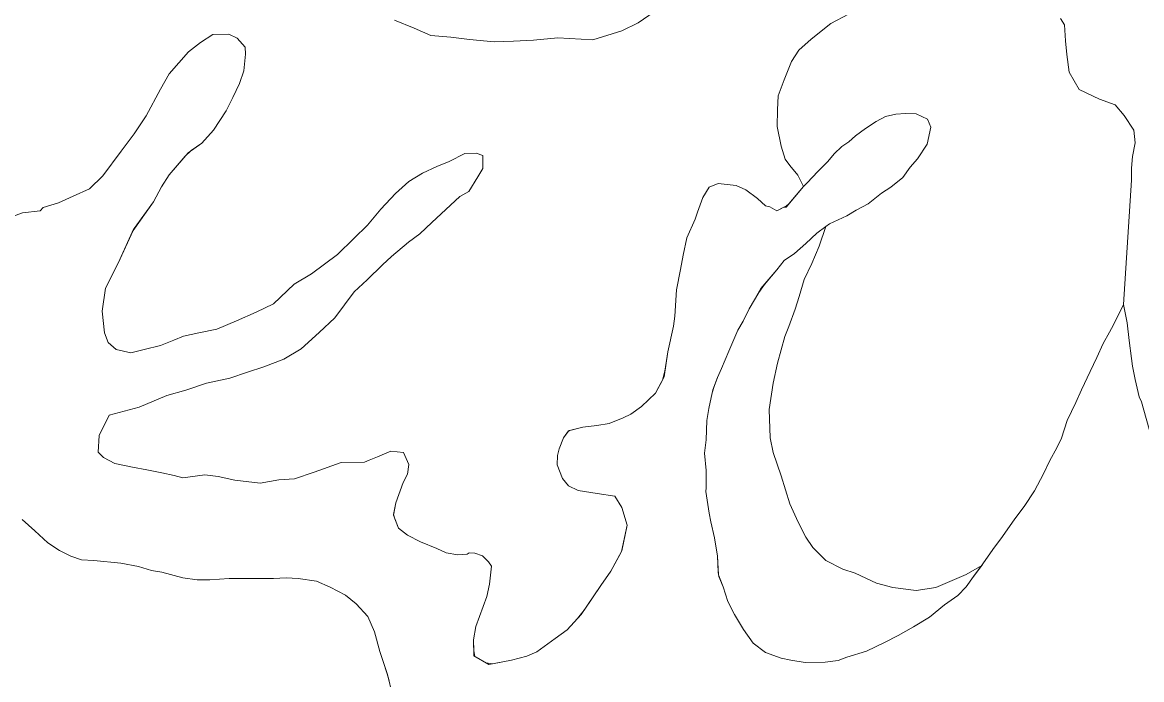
# Model space of a CAD drawing. Extents: x 553962 to 842807, y 8883888 to 9032388.
# Drawn here: x 674180 to 677375, y 8952128 to 8954004 of the extents above; entities that cross this region are included whole.
import ezdxf

# ---------------------------------------------------------------- set-up
doc = ezdxf.new("R2010")
doc.units = 0
doc.header["$LTSCALE"] = 160
for name, color, linetype, lineweight in [('21', 7, 'Continuous', 25), ('27', 7, 'Continuous', 90), ('4', 7, 'Continuous', 13)]:
    doc.layers.add(name, color=color, linetype=linetype, lineweight=lineweight)

msp = doc.modelspace()

# ---------------------------------------------------------------- linework, layer by layer
at = {"layer": '21'}
msp.add_spline([(665209.5, 8949437.1), (665261.8, 8949907.3), (665888.8, 8950560.5), (666750.9, 8951187.5), (667665.3, 8951814.5), (668344.5, 8952363.1), (668788.7, 8952911.7), (669180.6, 8953564.9), (669154.4, 8954270.2), (669755.3, 8954662.1), (670486.8, 8955027.9), (671218.3, 8955785.5), (671166.1, 8956360.3), (671531.8, 8956726), (671479.6, 8956987.3), (670957.1, 8957405.3), (670695.8, 8957849.4), (671139.9, 8958502.5), (671845.3, 8959207.9), (672394, 8958789.9), (673047.1, 8959234), (673465.1, 8959834.9), (673177.7, 8960461.9), (673987.6, 8960749.3), (675163.2, 8960879.9), (676103.7, 8960906.1), (677253.2, 8961428.6), (677697.4, 8961559.2), (678115.4, 8962133.9), (678611.8, 8962369.1), (678820.8, 8962919.9), (679291, 8963704.1), (679918, 8964226.8), (679944.1, 8964697.3), (679709, 8965272.3), (679291, 8966004.2), (678115.4, 8966945.2)], degree=3, dxfattribs=at)
at = {"layer": '27'}
msp.add_spline([(637260.6, 8972975.8), (641524.5, 8971056.2), (652526.1, 8965412.7), (653164.3, 8965062.8), (670790.5, 8953770.1), (686194, 8943929.9), (696283.3, 8937647.1)], degree=3, dxfattribs=at)
at = {"layer": '4'}
for points in [[(676016.4, 8954056.8), (675937.1, 8954002.5), (675890.6, 8953980.1), (675808.5, 8953953.8), (675708.5, 8953959.8), (675638.5, 8953953.4), (675581.3, 8953950.3), (675526.7, 8953948.5), (675455.9, 8953954.8), (675402.8, 8953961.7), (675345.9, 8953966.2), (675298.4, 8953987), (675242.2, 8954010.5)], [(676016.4, 8954056.8), (675937.1, 8954002.5), (675890.6, 8953980.1), (675808.5, 8953953.8), (675708.5, 8953959.8), (675638.5, 8953953.4), (675581.3, 8953950.3), (675526.7, 8953948.5), (675455.9, 8953954.8), (675402.8, 8953961.7), (675345.9, 8953966.2), (675298.4, 8953987), (675242.2, 8954010.5)], [(676245.1, 8953526.1), (676278.5, 8953500.8), (676300.6, 8953479.7), (676313.1, 8953476.8), (676333.1, 8953465.9), (676360.8, 8953480.2), (676368, 8953486.2), (676409.1, 8953535.6), (676393.7, 8953567.8), (676370.6, 8953595.3), (676357.3, 8953613.5), (676345.9, 8953650.7), (676333.9, 8953706.9), (676335.6, 8953753.8), (676337, 8953794.3), (676353.8, 8953839.4), (676374.7, 8953892), (676396.1, 8953924.2), (676431.5, 8953955.9), (676487.6, 8954000.9), (676538, 8954027)], [(676692.9, 8953561.1), (676658.9, 8953533.1), (676631.7, 8953516.3), (676593.8, 8953485.9), (676560.2, 8953468.1), (676533, 8953451.3), (676484, 8953428.9), (676473.4, 8953421.2), (676453.8, 8953365.2), (676433, 8953315.2), (676411.2, 8953270.3), (676396.8, 8953221.4), (676385.3, 8953185), (676367.1, 8953136.1), (676356, 8953107.3), (676335.5, 8953030.7), (676323.3, 8952974), (676311.8, 8952898.3), (676314.1, 8952818.3), (676322.7, 8952776.1), (676345.7, 8952709.4), (676370.8, 8952629.8), (676394.4, 8952577), (676415.7, 8952534.4), (676436.2, 8952504.5), (676473, 8952467.6), (676521.6, 8952443.1), (676556.7, 8952431.7), (676617.9, 8952402.9), (676664.4, 8952391.1), (676731.3, 8952382.4), (676787.4, 8952390.6), (676833.8, 8952410.5), (676873.7, 8952428.2), (676918, 8952453.6), (676923.1, 8952460.7), (676949.8, 8952499.1), (676977.8, 8952536.1), (677012.5, 8952586.9), (677039.1, 8952621.5), (677068.6, 8952666.2), (677094.4, 8952714.7), (677112.3, 8952753.4), (677132.6, 8952789.5), (677146.2, 8952816.9), (677162, 8952867.1), (677186.6, 8952918.3), (677203.1, 8952954.5), (677227.8, 8953006.9), (677246.9, 8953046.8), (677264.8, 8953086.8), (677282.5, 8953119.1), (677294.6, 8953140.3), (677323.3, 8953198.9), (677346, 8953553.3), (677345.9, 8953587.6), (677348.3, 8953620.5), (677356, 8953659.5), (677352.3, 8953696.4), (677324.6, 8953738), (677299, 8953768.1), (677253.9, 8953784.9), (677196.5, 8953812.3), (677167.8, 8953861.5), (677160.7, 8953912.5), (677157, 8953950.7), (677154.8, 8953996.5), (677142.7, 8954014.6)], [(676538, 8954027), (676487.6, 8954000.9), (676431.5, 8953955.9), (676396.1, 8953924.2), (676374.7, 8953892), (676353.8, 8953839.4), (676337, 8953794.3), (676335.6, 8953753.8), (676333.9, 8953706.9), (676345.9, 8953650.7), (676357.3, 8953613.5), (676370.6, 8953595.3), (676393.7, 8953567.8), (676409.1, 8953535.6), (676419.6, 8953545.3), (676449.9, 8953578.5), (676478.8, 8953606.7), (676497.4, 8953628.8)], [(677402.6, 8952819.3), (677374.4, 8952920.5), (677367.3, 8952934.7), (677356.4, 8952984.6), (677348.8, 8953022.9), (677345.8, 8953044.6), (677338.7, 8953095.6), (677332.9, 8953146.5), (677323.3, 8953198.9), (677346, 8953553.3), (677345.9, 8953587.6), (677348.3, 8953620.5), (677356, 8953659.5), (677352.3, 8953696.4), (677324.6, 8953738), (677299, 8953768.1), (677253.9, 8953784.9), (677196.5, 8953812.3), (677167.8, 8953861.5), (677160.7, 8953912.5), (677157, 8953950.7), (677154.8, 8953996.5), (677142.7, 8954014.6)], [(674136.3, 8953444.3), (674180, 8953460.5), (674230.9, 8953466.3), (674238.8, 8953474.9), (674282.5, 8953488.6), (674325, 8953507.4), (674371.4, 8953528.6), (674409.5, 8953565.3), (674461.5, 8953635.8), (674498.7, 8953685.3), (674533.5, 8953737.3), (674574.3, 8953813.3), (674598.6, 8953856.8), (674654.1, 8953919.6), (674688.1, 8953946.3), (674723.1, 8953969.2), (674768.8, 8953970.1), (674792.5, 8953959.1), (674815.7, 8953932.9), (674816.3, 8953912.6), (674812.1, 8953865.8), (674799.4, 8953829.5), (674780.2, 8953789.5), (674761.1, 8953750.9), (674724.9, 8953696.3), (674691.9, 8953659.4), (674662, 8953637.7), (674644.9, 8953621.8), (674598.6, 8953568.8), (674577.1, 8953534.1), (674554.1, 8953491.8), (674495.7, 8953409.9), (674452.8, 8953316.4), (674417.3, 8953245.4), (674407.3, 8953179.8), (674414, 8953117.4), (674424.5, 8953090.3), (674447.9, 8953070.5), (674489.4, 8953060.2), (674527.8, 8953070.2), (674573.9, 8953081.3), (674612.5, 8953096.4), (674639.5, 8953108.2), (674683, 8953118), (674735.3, 8953127.6), (674790.8, 8953152.3), (674847.5, 8953177), (674896.5, 8953200.6), (674955.6, 8953256.9), (675004.8, 8953285.6), (675079.1, 8953341.3), (675126.3, 8953386.6), (675164.5, 8953424.6), (675202.8, 8953470.2), (675245, 8953515.6), (675283, 8953549.8), (675321.9, 8953573.8), (675363.2, 8953592.7), (675398, 8953606.7), (675443.1, 8953629.2), (675474.9, 8953630.6), (675493.7, 8953623.6), (675493.7, 8953586.8), (675480.1, 8953563.2), (675454.6, 8953520.9), (675428.7, 8953506.6), (675348.7, 8953432.1), (675314.6, 8953400.3), (675282, 8953376.1), (675233.6, 8953335.9), (675207.4, 8953311.4), (675164, 8953268.6), (675127.3, 8953234.3), (675071.4, 8953160.2), (675026.8, 8953118.6), (674975.7, 8953072.2), (674926.4, 8953042.2), (674868.6, 8953020.2), (674822.4, 8953005.3)], [(675253.3, 8952560.1), (675239.1, 8952596.7), (675245.7, 8952632.6), (675266.7, 8952690.3), (675279, 8952713.9), (675282.5, 8952741.7), (675267.2, 8952776.5), (675231.8, 8952780.3), (675193.2, 8952763.9), (675170, 8952754.6), (675155.9, 8952748.7), (675089.9, 8952747.2), (675012.8, 8952719.5), (674956.3, 8952701.2), (674911.8, 8952697.7), (674858.2, 8952688.2), (674786.2, 8952697), (674738.3, 8952707.6), (674700.4, 8952712.7), (674638, 8952703.5), (674612.8, 8952710.7), (674577.6, 8952718.3), (674534.7, 8952726.2), (674494.4, 8952733.9), (674444, 8952744.6), (674411.7, 8952762.2), (674395.7, 8952776.7), (674398.7, 8952824.8), (674427.3, 8952882.2), (674513.1, 8952905.8), (674591.7, 8952938.6), (674646.8, 8952954.4), (674705.8, 8952973.9), (674772.3, 8952988), (674822.4, 8953005.3), (674868.6, 8953020.2), (674926.4, 8953042.2), (674975.7, 8953072.2), (675026.8, 8953118.6), (675071.4, 8953160.2), (675127.3, 8953234.3), (675164, 8953268.6), (675207.4, 8953311.4), (675233.6, 8953335.9), (675282, 8953376.1), (675314.6, 8953400.3), (675348.7, 8953432.1), (675428.7, 8953506.6), (675454.6, 8953520.9), (675480.1, 8953563.2), (675493.7, 8953586.8), (675493.7, 8953623.6), (675474.9, 8953630.6), (675443.1, 8953629.2), (675398, 8953606.7), (675363.2, 8953592.7), (675321.9, 8953573.8), (675283, 8953549.8), (675245, 8953515.6), (675202.8, 8953470.2), (675164.5, 8953424.6), (675126.3, 8953386.6), (675079.1, 8953341.3), (675004.8, 8953285.6), (674955.6, 8953256.9), (674896.5, 8953200.6), (674847.5, 8953177), (674790.8, 8953152.3), (674735.3, 8953127.6), (674683, 8953118), (674639.5, 8953108.2), (674612.5, 8953096.4), (674573.9, 8953081.3), (674527.8, 8953070.2), (674489.4, 8953060.2), (674447.9, 8953070.5), (674424.5, 8953090.3), (674414, 8953117.4), (674407.3, 8953179.8), (674417.3, 8953245.4), (674452.8, 8953316.4), (674498.1, 8953415.1), (674499.3, 8953415), (674554.1, 8953491.8), (674577.1, 8953534.1), (674598.6, 8953568.8), (674653.3, 8953631.3), (674691.9, 8953659.4), (674724.9, 8953696.3), (674761.1, 8953750.9), (674780.2, 8953789.5), (674799.4, 8953829.5), (674812.1, 8953865.8), (674816.3, 8953912.6), (674815.7, 8953932.9), (674792.5, 8953959.1), (674768.8, 8953970.1), (674723.1, 8953969.2), (674688.1, 8953946.3), (674654.1, 8953919.6), (674598.6, 8953856.8)], [(674598.6, 8953856.8), (674574.3, 8953813.3), (674533.5, 8953737.3), (674498.7, 8953685.3), (674461.5, 8953635.8), (674409.5, 8953565.3), (674371.4, 8953528.6), (674325, 8953507.4), (674282.5, 8953488.6), (674238.8, 8953474.9), (674230.9, 8953466.3), (674180, 8953460.5), (674136.3, 8953444.3)], [(676287.8, 8953243.7), (676333.5, 8953297.2), (676354.7, 8953324.3), (676383.3, 8953343.6), (676416, 8953372.9), (676447.5, 8953402.3), (676473.4, 8953421.2), (676484, 8953428.9), (676533, 8953451.3), (676560.2, 8953468.1), (676593.8, 8953485.9), (676631.7, 8953516.3), (676658.9, 8953533.1), (676692.9, 8953561.1), (676714.2, 8953590.8), (676735.3, 8953614.1), (676762.2, 8953656.3), (676772.8, 8953704.2), (676763.4, 8953727.3), (676731, 8953742.4), (676700.6, 8953743.5), (676672.6, 8953741.9), (676643.2, 8953735.4), (676617.3, 8953721.1), (676586.2, 8953700.6), (676557.5, 8953680), (676539.2, 8953662.9), (676518.4, 8953649.7), (676497.4, 8953628.8), (676478.8, 8953606.7), (676449.9, 8953578.5), (676419.6, 8953545.3), (676409.1, 8953535.6), (676359.8, 8953476.4), (676353.7, 8953476.6), (676333.1, 8953465.9), (676313.1, 8953476.8), (676300.6, 8953479.7), (676278.5, 8953500.8), (676245.1, 8953526.1), (676217.6, 8953538.5), (676165.8, 8953544.1), (676140.1, 8953533.6), (676122.5, 8953503.8), (676107.1, 8953462.5), (676100.1, 8953442.4), (676076.6, 8953388.7), (676066, 8953339.6), (676058.2, 8953298), (676047.3, 8953240), (676042.1, 8953165.3), (676038.5, 8953136.3), (676022, 8953063.3), (676011.4, 8952992.3), (675987.4, 8952945.2), (675946.8, 8952907.4), (675916.8, 8952885.6), (675894.9, 8952874.9), (675855, 8952858.6), (675819.3, 8952853.5), (675779.8, 8952848.5), (675741.3, 8952838.5), (675737.5, 8952836.1), (675724.1, 8952817.5), (675711.6, 8952786.2), (675707.1, 8952767.4), (675706.2, 8952740.8), (675721.3, 8952702.2), (675738.3, 8952681.3), (675765.8, 8952667.6), (675820, 8952659.4), (675870.5, 8952651.2), (675890.9, 8952618.8), (675905.7, 8952568.8), (675890, 8952493.8), (675859.2, 8952437.2), (675831.1, 8952396.4), (675774.7, 8952313.8), (675735.3, 8952270.3), (675700.2, 8952244.9), (675648.1, 8952207.4), (675619.7, 8952194.5), (675576.2, 8952183.3), (675511.4, 8952170.7), (675468.1, 8952195.2), (675467.9, 8952241.7), (675474.3, 8952279.5), (675505.2, 8952364.7), (675512.8, 8952400), (675518.4, 8952451.8), (675509.9, 8952463.5), (675492.8, 8952480.6), (675471.5, 8952489), (675455, 8952489.5), (675449.8, 8952485.9), (675423.1, 8952484.3), (675389.1, 8952489.3), (675362.8, 8952501.7), (675316.6, 8952521), (675279.2, 8952540.1), (675253.3, 8952560.1)], [(676497.4, 8953628.8), (676518.4, 8953649.7), (676539.2, 8953662.9), (676557.5, 8953680), (676586.2, 8953700.6), (676617.3, 8953721.1), (676643.2, 8953735.4), (676672.6, 8953741.9), (676700.6, 8953743.5), (676731, 8953742.4), (676763.4, 8953727.3), (676772.8, 8953704.2), (676762.2, 8953656.3), (676735.3, 8953614.1), (676714.2, 8953590.8), (676692.9, 8953561.1)], [(674822.4, 8953005.3), (674772.3, 8952988), (674705.8, 8952973.9), (674646.8, 8952954.4), (674591.7, 8952938.6), (674513.1, 8952905.8), (674427.3, 8952882.2), (674398.7, 8952824.8), (674395.7, 8952776.7), (674411.7, 8952762.2), (674444, 8952744.6), (674494.4, 8952733.9), (674534.7, 8952726.2), (674577.6, 8952718.3), (674612.8, 8952710.7), (674638, 8952703.5), (674700.4, 8952712.7), (674738.3, 8952707.6), (674786.2, 8952697), (674858.2, 8952688.2), (674911.8, 8952697.7), (674956.3, 8952701.2), (675012.8, 8952719.5), (675089.9, 8952747.2), (675155.9, 8952748.7), (675170, 8952754.6), (675193.2, 8952763.9), (675231.8, 8952780.3), (675267.2, 8952776.5), (675282.5, 8952741.7), (675279, 8952713.9), (675266.7, 8952690.3), (675245.7, 8952632.6), (675239.4, 8952598.6), (675242.8, 8952587.1), (675253.3, 8952560.1), (675279.2, 8952540.1), (675316.6, 8952521), (675362.8, 8952501.7), (675389.1, 8952489.3), (675423.1, 8952484.3), (675449.8, 8952485.9), (675455, 8952489.5), (675471.5, 8952489), (675492.8, 8952480.6), (675509.9, 8952463.5), (675518.4, 8952451.8), (675512.8, 8952400), (675505.2, 8952364.7), (675474.3, 8952279.5), (675467.9, 8952241.7), (675468, 8952210), (675471.2, 8952193.4), (675502.3, 8952175.8), (675521.3, 8952172.6), (675576.2, 8952183.3), (675619.7, 8952194.5), (675648.1, 8952207.4), (675700.2, 8952244.9), (675735.3, 8952270.3), (675764.3, 8952302.3), (675782.9, 8952325.8), (675831.1, 8952396.4), (675859.2, 8952437.2), (675882.2, 8952479.6), (675890.4, 8952495.8), (675905.7, 8952568.8), (675890.9, 8952618.8), (675870.5, 8952651.2), (675820, 8952659.4), (675765.8, 8952667.6), (675738.3, 8952681.3), (675721.3, 8952702.2), (675706.2, 8952740.8), (675707.1, 8952767.4), (675711.6, 8952786.2), (675724.1, 8952817.5), (675738.7, 8952837.8), (675779.8, 8952848.5), (675819.3, 8952853.5), (675855, 8952858.6), (675894.9, 8952874.9), (675916.8, 8952885.6), (675946.8, 8952907.4), (675987.4, 8952945.2), (676006.5, 8952982.6), (676013.7, 8953007.8), (676022, 8953063.3), (676038.5, 8953136.3), (676042.1, 8953165.3), (676047.3, 8953240), (676058.2, 8953298), (676066, 8953339.6), (676076.6, 8953388.7), (676100.1, 8953442.4), (676107.1, 8953462.5), (676122.5, 8953503.8), (676140.1, 8953533.6), (676165.8, 8953544.1), (676217.6, 8953538.5), (676245.1, 8953526.1)], [(677402.6, 8952819.3), (677374.4, 8952920.5), (677367.3, 8952934.7), (677356.4, 8952984.6), (677348.8, 8953022.9), (677345.8, 8953044.6), (677338.7, 8953095.6), (677332.9, 8953146.5), (677323.3, 8953198.9), (677294.6, 8953140.3), (677282.5, 8953119.1), (677264.8, 8953086.8), (677246.9, 8953046.8), (677227.8, 8953006.9), (677203.1, 8952954.5), (677186.6, 8952918.3), (677162, 8952867.1), (677146.2, 8952816.9), (677132.6, 8952789.5), (677112.3, 8952753.4), (677094.4, 8952714.7), (677068.6, 8952666.2), (677039.1, 8952621.5), (677012.5, 8952586.9), (676977.8, 8952536.1), (676949.8, 8952499.1), (676921.2, 8952458), (676895.1, 8952422.3), (676873.8, 8952392.6), (676850.1, 8952368.1), (676812.3, 8952341.5), (676769.2, 8952306.2), (676723.8, 8952278.7), (676679.8, 8952253.6), (676641.1, 8952233.4), (676589.5, 8952208.6), (676533, 8952191.5), (676508.6, 8952182.2), (676471.6, 8952177.2), (676414.5, 8952176.7), (676372.9, 8952183.2), (676345.2, 8952189.2), (676301.3, 8952204.7), (676265.5, 8952231.4), (676237.7, 8952270.4), (676212.5, 8952313.2), (676193.6, 8952350.6), (676179.8, 8952393), (676166.4, 8952426.6), (676163.9, 8952479.8), (676155.6, 8952532.1), (676144.5, 8952578.2), (676140.3, 8952602.4), (676131.1, 8952664.9), (676131.4, 8952675), (676131.9, 8952724.5), (676127.3, 8952774.1), (676131.2, 8952812.1), (676133.1, 8952867.8), (676139.4, 8952901.8), (676150.4, 8952954.7), (676164.1, 8952989.8), (676175.1, 8953016), (676195.9, 8953064.8), (676222.1, 8953124.8), (676237, 8953150.9), (676254.7, 8953185.8), (676287.8, 8953243.7)], [(674179.6, 8952585.2), (674215.2, 8952552.2), (674252.1, 8952517.9), (674285.6, 8952496.4), (674318, 8952480.1), (674348.1, 8952470.1), (674383.5, 8952467.6), (674460.7, 8952459.8), (674511.1, 8952450.5), (674548.7, 8952439), (674577.7, 8952434.1), (674638.1, 8952418.1), (674678.5, 8952412.8), (674715.3, 8952412.8), (674769.9, 8952416), (674827, 8952416.5), (674896.8, 8952416.6), (674932.4, 8952417.8), (674966.6, 8952416.7), (675019.6, 8952408.4), (675058.3, 8952391.8), (675101.9, 8952368.8), (675132.7, 8952343.6), (675165.7, 8952308.2), (675184.5, 8952264.3), (675200.3, 8952208), (675208.2, 8952182.3), (675212.9, 8952170.7), (675224.9, 8952132.3), (675233.1, 8952093.9)], [(674577.7, 8952434.1), (674548.7, 8952439), (674511.1, 8952450.5), (674460.7, 8952459.8), (674383.5, 8952467.6), (674348.1, 8952470.1), (674318, 8952480.1), (674285.6, 8952496.4), (674252.1, 8952517.9), (674215.2, 8952552.2), (674179.6, 8952585.2)], [(675227.6, 8952119.5), (675220.9, 8952145.1), (675212.9, 8952170.7), (675208.2, 8952182.3), (675200.3, 8952208), (675184.5, 8952264.3), (675165.7, 8952308.2), (675132.7, 8952343.6), (675101.9, 8952368.8), (675058.3, 8952391.8), (675019.6, 8952408.4), (674966.6, 8952416.7), (674932.4, 8952417.8), (674896.8, 8952416.6), (674827, 8952416.5), (674769.9, 8952416), (674715.3, 8952412.8), (674678.5, 8952412.8), (674638.1, 8952418.1), (674577.7, 8952434.1)]]:
    msp.add_lwpolyline(points, dxfattribs=at)
msp.add_lwpolyline([(676163.9, 8952479.8), (676166.1, 8952434.1), (676168.2, 8952422), (676179.8, 8952393), (676193.6, 8952350.6), (676212.5, 8952313.2), (676237.7, 8952270.4), (676265.5, 8952231.4), (676301.3, 8952204.7), (676345.2, 8952189.2), (676372.9, 8952183.2), (676414.5, 8952176.7), (676471.6, 8952177.2), (676508.6, 8952182.2), (676533, 8952191.5), (676589.5, 8952208.6), (676641.1, 8952233.4), (676679.8, 8952253.6), (676723.8, 8952278.7), (676769.2, 8952306.2), (676812.3, 8952341.5), (676850.1, 8952368.1), (676873.8, 8952392.6), (676895.1, 8952422.3), (676918, 8952453.6), (676873.7, 8952428.2), (676833.8, 8952410.5), (676787.4, 8952390.6), (676731.3, 8952382.4), (676664.4, 8952391.1), (676617.9, 8952402.9), (676556.7, 8952431.7), (676521.6, 8952443.1), (676473, 8952467.6), (676436.2, 8952504.5), (676415.7, 8952534.4), (676394.4, 8952577), (676370.8, 8952629.8), (676345.7, 8952709.4), (676322.7, 8952776.1), (676314.1, 8952818.3), (676311.8, 8952898.3), (676323.3, 8952974), (676335.5, 8953030.7), (676356, 8953107.3), (676367.1, 8953136.1), (676385.3, 8953185), (676396.8, 8953221.4), (676411.2, 8953270.3), (676433, 8953315.2), (676453.8, 8953365.2), (676473.4, 8953421.2), (676447.5, 8953402.3), (676416, 8953372.9), (676383.3, 8953343.6), (676354.7, 8953324.3), (676333.5, 8953297.2), (676297.7, 8953255.3), (676281.7, 8953233), (676254.7, 8953185.8), (676237, 8953150.9), (676222.1, 8953124.8), (676195.9, 8953064.8), (676175.1, 8953016), (676164.1, 8952989.8), (676154.3, 8952964.8), (676148.6, 8952945.9), (676139.4, 8952901.8), (676133.1, 8952867.8), (676131.2, 8952812.1), (676127.3, 8952774.1), (676131.9, 8952724.5), (676131.4, 8952675), (676131.1, 8952664.9), (676140.3, 8952602.4), (676144.5, 8952578.2), (676155.6, 8952532.1)], close=True, dxfattribs=at)

doc.saveas('drawing.dxf')
